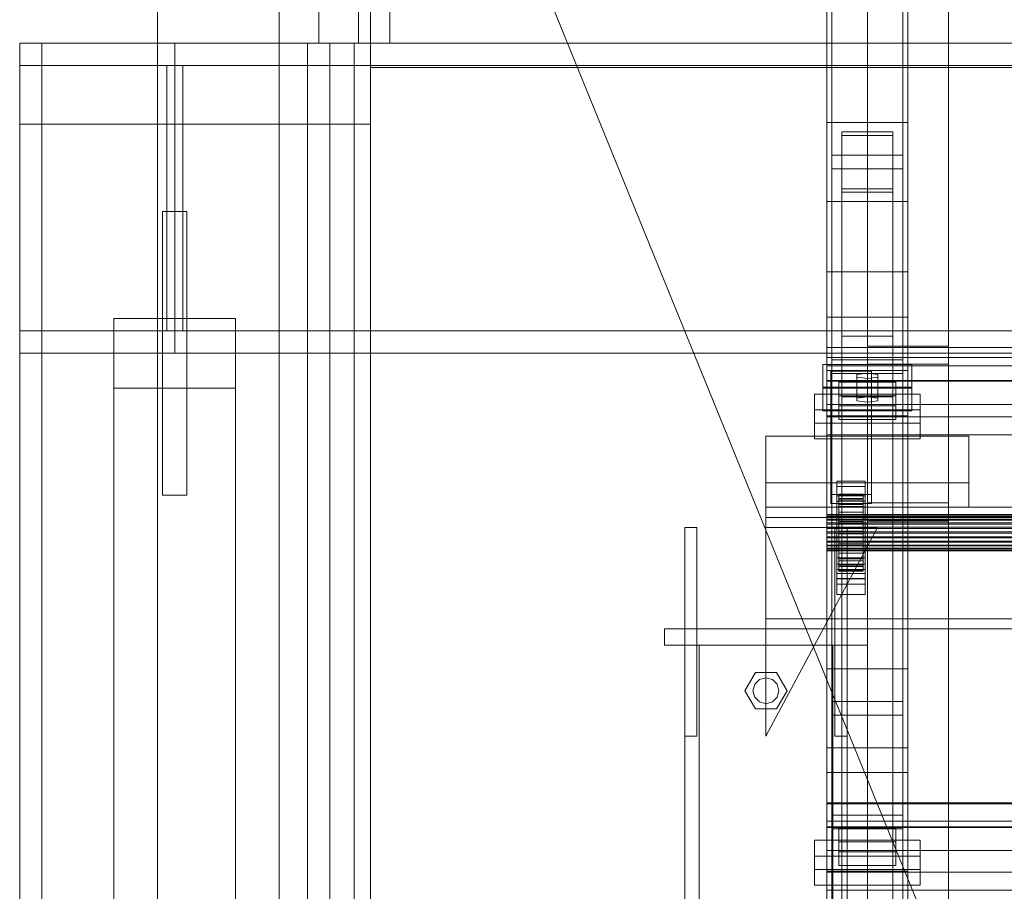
# Model space of a CAD drawing. Header units: millimetres. Extents: x -2233 to 61924, y -68080 to 6847.
# Tile 271 of 656: x -1898 to -1412, y -33118 to -32688. Entities that reach past the tile are written whole.
import ezdxf

# ---------------------------------------------------------------- set-up
doc = ezdxf.new("R2010")
doc.units = ezdxf.units.MM
for name, color, linetype, lineweight in [('COTAS_O', 1, 'Continuous', 0), ('frontal_C03', 7, 'Continuous', 0), ('frontal_dosificador', 7, 'Continuous', 0), ('frontal_tolva', 7, 'Continuous', 0)]:
    doc.layers.add(name, color=color, linetype=linetype, lineweight=lineweight)
doc.dimstyles.new('R19_100', dxfattribs={"dimtxt": 250, "dimasz": 150, "dimexe": 150, "dimexo": 80, "dimgap": 100, "dimtad": 1, "dimtih": 1, "dimtoh": 1, "dimdsep": 46, "dimcen": 0.09, "dimadec": 0, "dimazin": 0, "dimtfac": 1, "dimtdec": 4, "dimtofl": 0, "dimtmove": 0, "dimatfit": 3, "dimfxl": 1, "dimtolj": 1, "dimtzin": 0, "dimarcsym": 0})

# ---------------------------------------------------------------- blocks, each defined once
blk = doc.blocks.new('DIM_R28_51')
at = {"layer": 'COTAS_O'}
for p, q in [((-1725, -31700), (-1025, -31700)), ((-1025, -31700), (-1070, -31850)), ((-1025, -34400), (-1025, -31700)), ((-1025, -31700), (-980, -31850)), ((-1025, -34400), (-1070, -34250)), ((-1025, -34400), (-980, -34250)), ((-1725, -34400), (-1025, -34400))]:
    blk.add_line(p, q, dxfattribs=at)
blk.add_text('2700 O', height=250, rotation=90, dxfattribs=at).set_placement((-1125, -33050))

msp = doc.modelspace()

# ---------------------------------------------------------------- linework, layer by layer
at = {"layer": 'frontal_C03'}
for p, q in [((-1500, -34875.113), (-1500, -32314.944)), ((-1500, -32318.841), (-1500, -34879.011)), ((-1500, -32739.193), (-1500, -32514.617)), ((-1460, -32514.617), (-1460, -32739.193)), ((-1497.5, -32856.206), (-1497.5, -32530.737)), ((-1462.5, -32530.737), (-1462.5, -32856.206)), ((-1497.5, -32862.943), (-1497.5, -32537.475)), ((-1462.5, -32862.943), (-1462.5, -32537.475)), ((-1500, -32778.171), (-1500, -32553.595)), ((-1460, -32778.171), (-1460, -32553.595)), ((-1480, -32926.85), (-1480, -32579.944)), ((-1440, -32579.944), (-1440, -32926.85)), ((-1480, -32588.927), (-1480, -32935.833)), ((-1440, -32935.833), (-1440, -32588.927)), ((-1460, -32739.193), (-1500, -32739.193)), ((-1500, -32739.193), (-1500, -32778.171)), ((-1500, -33008.685), (-1500, -32739.193)), ((-1460, -32778.171), (-1460, -32739.193)), ((-1460, -32739.193), (-1460, -33008.685)), ((-1492.5, -32773.613), (-1492.5, -32743.751)), ((-1492.5, -32743.751), (-1467.5, -32743.751)), ((-1492.5, -32743.751), (-1492.5, -32844.643)), ((-1467.5, -32743.751), (-1467.5, -32773.613)), ((-1467.5, -32844.643), (-1467.5, -32743.751)), ((-1467.5, -32745.504), (-1492.5, -32745.504)), ((-1492.5, -32745.504), (-1492.5, -32771.861)), ((-1492.5, -33340.464), (-1492.5, -32745.504)), ((-1467.5, -32771.861), (-1467.5, -32745.504)), ((-1467.5, -32745.504), (-1467.5, -33340.464)), ((-1497.5, -32762.051), (-1497.5, -32755.314)), ((-1497.5, -32755.314), (-1462.5, -32755.314)), ((-1497.5, -33080.782), (-1497.5, -32755.314)), ((-1462.5, -32755.314), (-1462.5, -32762.051)), ((-1462.5, -32755.314), (-1462.5, -33080.782)), ((-1462.5, -32762.051), (-1497.5, -32762.051)), ((-1497.5, -33087.519), (-1497.5, -32762.051)), ((-1462.5, -33087.519), (-1462.5, -32762.051)), ((-1492.5, -32771.861), (-1467.5, -32771.861)), ((-1492.5, -33366.821), (-1492.5, -32771.861)), ((-1467.5, -32773.613), (-1492.5, -32773.613)), ((-1492.5, -32773.613), (-1492.5, -32874.506)), ((-1467.5, -33366.821), (-1467.5, -32771.861)), ((-1467.5, -32773.613), (-1467.5, -32874.506)), ((-1500, -32778.171), (-1460, -32778.171)), ((-1500, -33047.663), (-1500, -32778.171)), ((-1460, -33047.663), (-1460, -32778.171)), ((-1460, -32812.755), (-1500, -32812.755)), ((-1500, -32812.755), (-1500, -32861.478)), ((-1500, -32835.213), (-1500, -32812.755)), ((-1460, -32861.478), (-1460, -32812.755)), ((-1460, -32812.755), (-1460, -32835.213)), ((-1460, -32835.213), (-1500, -32835.213)), ((-1500, -32835.213), (-1500, -32883.936)), ((-1500, -33059.789), (-1500, -32835.213)), ((-1460, -32883.936), (-1460, -32835.213)), ((-1460, -32835.213), (-1460, -33059.789)), ((-1467.5, -32844.643), (-1492.5, -32844.643)), ((-1492.5, -32844.643), (-1492.5, -32874.506)), ((-1467.5, -32874.506), (-1467.5, -32844.643)), ((-1500, -32859.194), (-1500, -32850.211)), ((-1500, -32850.211), (1500, -32850.211)), ((-1500, -32884.317), (-1500, -32850.211)), ((-1480, -32858.418), (-1480, -32849.435)), ((-1480, -32849.435), (-1440, -32849.435)), ((-1480, -33196.342), (-1480, -32849.435)), ((-1440, -32849.435), (-1440, -32858.418)), ((-1440, -32849.435), (-1440, -33196.342)), ((-1500, -32866.511), (-1500, -32855.102)), ((-1500, -32855.102), (1500, -32855.102)), ((-1500, -32866.796), (-1500, -32855.102)), ((-1462.5, -32856.206), (-1497.5, -32856.206)), ((-1497.5, -32856.206), (-1497.5, -32862.943)), ((-1462.5, -32862.943), (-1462.5, -32856.206)), ((-1502, -32869.718), (-1502, -32858.49)), ((-1502, -32858.49), (-1458, -32858.49)), ((-1502, -32870.183), (-1502, -32858.49)), ((1500, -32859.194), (-1500, -32859.194)), ((-1500, -32859.194), (-1500, -32893.3)), ((-1500, -32861.478), (-1460, -32861.478)), ((-1500, -32883.936), (-1500, -32861.478)), ((-1440, -32858.418), (-1480, -32858.418)), ((-1480, -32858.418), (-1480, -33205.325)), ((-1460, -32883.936), (-1460, -32861.478)), ((-1458, -32858.49), (-1458, -32869.718)), ((-1458, -32858.49), (-1458, -32870.183)), ((-1440, -33205.325), (-1440, -32858.418)), ((1500, -32866.511), (-1500, -32866.511)), ((-1500, -32866.511), (-1500, -32878.204)), ((-1498, -32866.35), (-1498, -32861.858)), ((-1498, -32861.858), (-1478, -32861.858)), ((-1498, -32922.664), (-1498, -32861.858)), ((-1478, -32866.35), (-1498, -32866.35)), ((-1498, -32866.35), (-1498, -32927.156)), ((-1497.5, -32862.943), (-1462.5, -32862.943)), ((-1480, -32862.757), (-1485.196, -32863.43)), ((-1485.196, -32863.43), (-1485.196, -32864.778)), ((-1485.196, -32875.124), (-1485.196, -32863.43)), ((-1485.196, -32864.778), (-1480, -32865.452)), ((-1485.196, -32876.471), (-1485.196, -32864.778)), ((-1474.804, -32863.43), (-1480, -32862.757)), ((-1480, -32874.45), (-1480, -32862.757)), ((-1480, -32865.452), (-1474.804, -32864.778)), ((-1480, -32865.452), (-1480, -32877.145)), ((-1478, -32861.858), (-1478, -32866.35)), ((-1478, -32861.858), (-1478, -32922.664)), ((-1478, -32927.156), (-1478, -32866.35)), ((-1474.804, -32864.778), (-1474.804, -32863.43)), ((-1474.804, -32875.124), (-1474.804, -32863.43)), ((-1474.804, -32876.471), (-1474.804, -32864.778)), ((-1458, -32869.718), (-1502, -32869.718)), ((-1502, -32869.718), (-1502, -32881.412)), ((-1458, -32870.183), (-1502, -32870.183)), ((-1502, -32870.183), (-1502, -32881.412)), ((1500, -32866.796), (-1500, -32866.796)), ((-1500, -32866.796), (-1500, -32878.204)), ((-1494, -32873.919), (-1494, -32867.182)), ((-1494, -32867.182), (-1466, -32867.182)), ((-1494, -32878.876), (-1494, -32867.182)), ((-1466, -32867.182), (-1466, -32873.919)), ((-1466, -32867.182), (-1466, -32878.876)), ((-1458, -32881.412), (-1458, -32869.718)), ((-1458, -32881.412), (-1458, -32870.183)), ((-1506, -32887.482), (-1506, -32873.109)), ((-1506, -32873.109), (-1454, -32873.109)), ((-1506, -32880.905), (-1506, -32873.109)), ((-1466, -32873.919), (-1494, -32873.919)), ((-1494, -32873.919), (-1494, -32885.613)), ((-1492.5, -32874.506), (-1467.5, -32874.506)), ((-1485.196, -32875.124), (-1480, -32874.45)), ((-1485.196, -32876.471), (-1485.196, -32875.124)), ((-1480, -32874.45), (-1474.804, -32875.124)), ((-1474.804, -32875.124), (-1474.804, -32876.471)), ((-1466, -32885.613), (-1466, -32873.919)), ((-1454, -32873.109), (-1454, -32887.482)), ((-1454, -32873.109), (-1454, -32880.905)), ((-1454, -32880.905), (-1506, -32880.905)), ((-1506, -32880.905), (-1506, -32895.278)), ((-1500, -32878.204), (1500, -32878.204)), ((-1466, -32878.876), (-1494, -32878.876)), ((-1494, -32878.876), (-1494, -32885.613)), ((-1480, -32877.145), (-1485.196, -32876.471)), ((-1474.804, -32876.471), (-1480, -32877.145)), ((-1466, -32885.613), (-1466, -32878.876)), ((-1454, -32895.278), (-1454, -32880.905)), ((-1502, -32881.412), (-1458, -32881.412)), ((-1500, -32883.936), (-1460, -32883.936)), ((-1500, -33108.512), (-1500, -32883.936)), ((1500, -32884.317), (-1500, -32884.317)), ((-1500, -32884.317), (-1500, -32893.3)), ((-1494, -32885.613), (-1466, -32885.613)), ((-1460, -33108.512), (-1460, -32883.936)), ((-1454, -32887.482), (-1506, -32887.482)), ((-1506, -32887.482), (-1506, -32895.278)), ((-1454, -32895.278), (-1454, -32887.482)), ((-1530, -32916.942), (-1530, -32893.896)), ((-1530, -32893.896), (-1430, -32893.896)), ((-1530, -32928.942), (-1530, -32893.896)), ((-1506, -32895.278), (-1454, -32895.278)), ((-1500, -32893.3), (1500, -32893.3)), ((-1430, -32893.896), (-1430, -32916.942)), ((-1430, -32893.896), (-1430, -32928.942)), ((-1430, -32916.942), (-1530, -32916.942)), ((-1530, -32916.942), (-1530, -32928.942)), ((-1495, -32918.767), (-1495, -32916.072)), ((-1495, -32916.072), (-1481, -32916.072)), ((-1495, -32956.999), (-1495, -32916.072)), ((-1481, -32918.767), (-1495, -32918.767)), ((-1495, -32918.767), (-1495, -32959.694)), ((-1481, -32916.072), (-1481, -32918.767)), ((-1481, -32916.072), (-1481, -32956.999)), ((-1481, -32959.694), (-1481, -32918.767)), ((-1430, -32928.942), (-1430, -32916.942)), ((-1478, -32922.664), (-1498, -32922.664)), ((-1498, -32922.664), (-1498, -32927.156)), ((-1495, -32925.953), (-1495, -32923.258)), ((-1495, -32923.258), (-1481, -32923.258)), ((-1495, -32964.185), (-1495, -32923.258)), ((-1494, -32932.482), (-1494, -32922.488)), ((-1494, -32922.488), (-1494, -32923.308)), ((-1494, -32922.488), (-1482, -32922.488)), ((-1494, -32922.961), (-1494, -32922.488)), ((-1494, -32932.706), (-1494, -32922.961)), ((-1494, -32922.961), (-1482, -32922.961)), ((-1494, -32924.696), (-1494, -32922.961)), ((-1494, -32932.87), (-1494, -32923.308)), ((-1494, -32923.308), (-1494, -32925.367)), ((-1494, -32923.308), (-1482, -32923.308)), ((-1494, -32933.528), (-1494, -32924.696)), ((-1494, -32924.696), (-1482, -32924.696)), ((-1494, -32927.575), (-1494, -32924.696)), ((-1482, -32923.308), (-1482, -32922.488)), ((-1482, -32922.488), (-1482, -32932.482)), ((-1482, -32922.488), (-1482, -32922.961)), ((-1482, -32922.961), (-1482, -32932.706)), ((-1482, -32922.961), (-1482, -32924.696)), ((-1482, -32925.367), (-1482, -32923.308)), ((-1482, -32923.308), (-1482, -32932.87)), ((-1482, -32924.696), (-1482, -32933.528)), ((-1482, -32924.696), (-1482, -32927.575)), ((-1481, -32923.258), (-1481, -32925.953)), ((-1481, -32923.258), (-1481, -32964.185)), ((-1478, -32927.156), (-1478, -32922.664)), ((-1530, -32928.942), (-1530, -32933.942)), ((1530, -32928.942), (-1530, -32928.942)), ((-1530, -32928.942), (-1430, -32928.942)), ((-1498, -32927.156), (-1478, -32927.156)), ((-1481, -32925.953), (-1495, -32925.953)), ((-1495, -32925.953), (-1495, -32966.88)), ((-1494, -32933.845), (-1494, -32925.367)), ((-1494, -32925.367), (-1494, -32928.523)), ((-1494, -32925.367), (-1482, -32925.367)), ((-1494, -32934.891), (-1494, -32927.575)), ((-1494, -32927.575), (-1482, -32927.575)), ((-1494, -32931.401), (-1494, -32927.575)), ((-1494, -32935.34), (-1494, -32928.523)), ((-1494, -32928.523), (-1494, -32932.562)), ((-1494, -32928.523), (-1482, -32928.523)), ((-1482, -32928.523), (-1482, -32925.367)), ((-1482, -32925.367), (-1482, -32933.845)), ((-1482, -32927.575), (-1482, -32934.891)), ((-1482, -32927.575), (-1482, -32931.401)), ((-1482, -32932.562), (-1482, -32928.523)), ((-1482, -32928.523), (-1482, -32935.34)), ((-1481, -32966.88), (-1481, -32925.953)), ((-1440, -32926.85), (-1480, -32926.85)), ((-1480, -32926.85), (-1480, -32935.833)), ((-1440, -32935.833), (-1440, -32926.85)), ((1530, -32933.942), (-1530, -32933.942)), ((-1530, -32933.942), (-1530, -32983.942)), ((-1500, -32932.706), (-1500, -32932.482)), ((-1500, -32932.482), (-1500, -32932.87)), ((-1500, -32932.482), (1500, -32932.482)), ((-1500, -32933.528), (-1500, -32932.706)), ((-1500, -32932.706), (1500, -32932.706)), ((-1500, -32932.87), (-1500, -32933.845)), ((-1500, -32932.87), (1500, -32932.87)), ((-1500, -32934.891), (-1500, -32933.528)), ((-1500, -32933.528), (1500, -32933.528)), ((-1500, -32933.845), (-1500, -32935.34)), ((-1500, -32933.845), (1500, -32933.845)), ((-1494, -32936.704), (-1494, -32931.401)), ((-1494, -32931.401), (-1482, -32931.401)), ((-1494, -32935.914), (-1494, -32931.401)), ((-1494, -32932.87), (-1494, -32932.482)), ((-1482, -32932.482), (-1494, -32932.482)), ((-1494, -32932.482), (-1494, -32932.706)), ((-1494, -32937.254), (-1494, -32932.562)), ((-1494, -32932.562), (-1494, -32937.209)), ((-1494, -32932.562), (-1482, -32932.562)), ((-1482, -32932.706), (-1494, -32932.706)), ((-1494, -32932.706), (-1494, -32933.528)), ((-1494, -32933.845), (-1494, -32932.87)), ((-1482, -32932.87), (-1494, -32932.87)), ((-1482, -32933.528), (-1494, -32933.528)), ((-1494, -32933.528), (-1494, -32934.891)), ((-1494, -32935.34), (-1494, -32933.845)), ((-1482, -32933.845), (-1494, -32933.845)), ((-1482, -32931.401), (-1482, -32936.704)), ((-1482, -32931.401), (-1482, -32935.914)), ((-1482, -32932.482), (-1482, -32932.87)), ((-1482, -32932.706), (-1482, -32932.482)), ((-1482, -32937.209), (-1482, -32932.562)), ((-1482, -32932.562), (-1482, -32937.254)), ((-1482, -32933.528), (-1482, -32932.706)), ((-1482, -32932.87), (-1482, -32933.845)), ((-1482, -32934.891), (-1482, -32933.528)), ((-1482, -32933.845), (-1482, -32935.34)), ((-1570, -33041.942), (-1570, -32938.942)), ((-1570, -32938.942), (-1564, -32938.942)), ((-1564, -33041.942), (-1564, -32938.942)), ((-1530, -33041.942), (-1475, -32938.942)), ((-1475, -32938.942), (-1530, -32938.942)), ((-1530, -32938.942), (-1530, -33041.942)), ((-1500, -32936.704), (-1500, -32934.891)), ((-1500, -32934.891), (1500, -32934.891)), ((-1500, -32935.34), (-1500, -32937.254)), ((-1500, -32935.34), (1500, -32935.34)), ((-1500, -32938.841), (-1500, -32936.704)), ((-1500, -32936.704), (1500, -32936.704)), ((-1500, -32937.254), (-1500, -32939.455)), ((-1500, -32937.254), (1500, -32937.254)), ((-1500, -32941.158), (-1500, -32938.841)), ((-1500, -32938.841), (1500, -32938.841)), ((-1496, -33041.942), (-1496, -32938.942)), ((-1496, -32938.942), (-1490, -32938.942)), ((-1482, -32934.891), (-1494, -32934.891)), ((-1494, -32934.891), (-1494, -32936.704)), ((-1494, -32937.254), (-1494, -32935.34)), ((-1482, -32935.34), (-1494, -32935.34)), ((-1494, -32938.841), (-1494, -32935.914)), ((-1494, -32935.914), (-1482, -32935.914)), ((-1494, -32940.806), (-1494, -32935.914)), ((-1482, -32936.704), (-1494, -32936.704)), ((-1494, -32936.704), (-1494, -32938.841)), ((-1494, -32937.209), (-1494, -32939.455)), ((-1482, -32937.209), (-1494, -32937.209)), ((-1494, -32937.209), (-1494, -32942.146)), ((-1494, -32939.455), (-1494, -32937.254)), ((-1482, -32937.254), (-1494, -32937.254)), ((-1482, -32938.841), (-1494, -32938.841)), ((-1494, -32938.841), (-1494, -32941.158)), ((-1490, -33041.942), (-1490, -32938.942)), ((-1482, -32936.704), (-1482, -32934.891)), ((-1482, -32935.34), (-1482, -32937.254)), ((-1482, -32935.914), (-1482, -32938.841)), ((-1482, -32935.914), (-1482, -32940.806)), ((-1482, -32938.841), (-1482, -32936.704)), ((-1482, -32939.455), (-1482, -32937.209)), ((-1482, -32942.146), (-1482, -32937.209)), ((-1482, -32937.254), (-1482, -32939.455)), ((-1482, -32941.158), (-1482, -32938.841)), ((-1480, -32935.833), (-1440, -32935.833)), ((-1500, -32939.455), (-1500, -32941.793)), ((1500, -32939.455), (-1500, -32939.455)), ((-1500, -32943.497), (-1500, -32941.158)), ((-1500, -32941.158), (1500, -32941.158)), ((-1500, -32941.793), (-1500, -32944.111)), ((-1500, -32941.793), (1500, -32941.793)), ((-1500, -32945.698), (-1500, -32943.497)), ((-1500, -32943.497), (1500, -32943.497)), ((-1500, -32944.111), (-1500, -32946.248)), ((-1500, -32944.111), (1500, -32944.111)), ((-1494, -32939.455), (-1482, -32939.455)), ((-1494, -32941.793), (-1494, -32939.455)), ((-1494, -32941.158), (-1494, -32940.806)), ((-1494, -32940.806), (-1482, -32940.806)), ((-1494, -32945.743), (-1494, -32940.806)), ((-1482, -32941.158), (-1494, -32941.158)), ((-1494, -32941.158), (-1494, -32943.497)), ((-1494, -32944.111), (-1494, -32941.793)), ((-1494, -32941.793), (-1494, -32942.146)), ((-1482, -32941.793), (-1494, -32941.793)), ((-1494, -32942.146), (-1494, -32947.038)), ((-1494, -32942.146), (-1482, -32942.146)), ((-1494, -32943.497), (-1494, -32945.743)), ((-1482, -32943.497), (-1494, -32943.497)), ((-1494, -32943.497), (-1494, -32945.698)), ((-1494, -32946.248), (-1494, -32944.111)), ((-1494, -32944.111), (-1494, -32947.038)), ((-1482, -32944.111), (-1494, -32944.111)), ((-1482, -32939.455), (-1482, -32941.793)), ((-1482, -32940.806), (-1482, -32941.158)), ((-1482, -32940.806), (-1482, -32945.743)), ((-1482, -32943.497), (-1482, -32941.158)), ((-1482, -32942.146), (-1482, -32941.793)), ((-1482, -32941.793), (-1482, -32944.111)), ((-1482, -32947.038), (-1482, -32942.146)), ((-1482, -32945.743), (-1482, -32943.497)), ((-1482, -32945.698), (-1482, -32943.497)), ((-1482, -32947.038), (-1482, -32944.111)), ((-1482, -32944.111), (-1482, -32946.248)), ((-1500, -32947.611), (-1500, -32945.698)), ((-1500, -32945.698), (1500, -32945.698)), ((-1500, -32946.248), (-1500, -32948.06)), ((-1500, -32946.248), (1500, -32946.248)), ((-1500, -32949.107), (-1500, -32947.611)), ((-1500, -32947.611), (1500, -32947.611)), ((-1500, -32948.06), (-1500, -32949.424)), ((-1500, -32948.06), (1500, -32948.06)), ((-1494, -32945.698), (-1494, -32950.389)), ((-1482, -32945.698), (-1494, -32945.698)), ((-1494, -32945.698), (-1494, -32947.611)), ((-1494, -32945.743), (-1482, -32945.743)), ((-1494, -32950.389), (-1494, -32945.743)), ((-1494, -32948.06), (-1494, -32946.248)), ((-1494, -32946.248), (-1494, -32951.551)), ((-1482, -32946.248), (-1494, -32946.248)), ((-1494, -32947.038), (-1494, -32951.551)), ((-1494, -32947.038), (-1482, -32947.038)), ((-1494, -32947.611), (-1494, -32954.429)), ((-1482, -32947.611), (-1494, -32947.611)), ((-1494, -32947.611), (-1494, -32949.107)), ((-1494, -32949.424), (-1494, -32948.06)), ((-1494, -32948.06), (-1494, -32955.377)), ((-1482, -32948.06), (-1494, -32948.06)), ((-1482, -32950.389), (-1482, -32945.698)), ((-1482, -32947.611), (-1482, -32945.698)), ((-1482, -32945.743), (-1482, -32950.389)), ((-1482, -32951.551), (-1482, -32946.248)), ((-1482, -32946.248), (-1482, -32948.06)), ((-1482, -32951.551), (-1482, -32947.038)), ((-1482, -32954.429), (-1482, -32947.611)), ((-1482, -32949.107), (-1482, -32947.611)), ((-1482, -32955.377), (-1482, -32948.06)), ((-1482, -32948.06), (-1482, -32949.424)), ((-1500, -32950.082), (-1500, -32949.107)), ((-1500, -32949.107), (1500, -32949.107)), ((-1500, -32949.424), (-1500, -32950.246)), ((-1500, -32949.424), (1500, -32949.424)), ((-1500, -32950.47), (-1500, -32950.082)), ((-1500, -32950.082), (1500, -32950.082)), ((-1500, -32950.246), (-1500, -32950.47)), ((-1500, -32950.246), (1500, -32950.246)), ((-1500, -32950.47), (1500, -32950.47)), ((-1495, -32964.181), (-1495, -32953.851)), ((-1495, -32953.851), (-1481, -32953.851)), ((-1495, -32961.647), (-1495, -32953.851)), ((-1494, -32949.107), (-1494, -32957.585)), ((-1482, -32949.107), (-1494, -32949.107)), ((-1494, -32949.107), (-1494, -32950.082)), ((-1494, -32950.246), (-1494, -32949.424)), ((-1494, -32949.424), (-1494, -32958.255)), ((-1482, -32949.424), (-1494, -32949.424)), ((-1494, -32950.082), (-1494, -32959.644)), ((-1482, -32950.082), (-1494, -32950.082)), ((-1494, -32950.082), (-1494, -32950.47)), ((-1494, -32950.47), (-1494, -32950.246)), ((-1494, -32950.246), (-1494, -32959.991)), ((-1482, -32950.246), (-1494, -32950.246)), ((-1494, -32950.389), (-1482, -32950.389)), ((-1494, -32954.429), (-1494, -32950.389)), ((-1494, -32950.47), (-1494, -32960.464)), ((-1482, -32950.47), (-1494, -32950.47)), ((-1494, -32951.551), (-1494, -32955.377)), ((-1494, -32951.551), (-1482, -32951.551)), ((-1482, -32957.585), (-1482, -32949.107)), ((-1482, -32950.082), (-1482, -32949.107)), ((-1482, -32958.255), (-1482, -32949.424)), ((-1482, -32949.424), (-1482, -32950.246)), ((-1482, -32959.644), (-1482, -32950.082)), ((-1482, -32950.47), (-1482, -32950.082)), ((-1482, -32959.991), (-1482, -32950.246)), ((-1482, -32950.246), (-1482, -32950.47)), ((-1482, -32950.389), (-1482, -32954.429)), ((-1482, -32960.464), (-1482, -32950.47)), ((-1482, -32955.377), (-1482, -32951.551)), ((-1481, -32953.851), (-1481, -32964.181)), ((-1481, -32953.851), (-1481, -32961.647)), ((-1481, -32956.999), (-1495, -32956.999)), ((-1495, -32956.999), (-1495, -32959.694)), ((-1494, -32954.429), (-1482, -32954.429)), ((-1494, -32957.585), (-1494, -32954.429)), ((-1494, -32955.377), (-1494, -32958.255)), ((-1494, -32955.377), (-1482, -32955.377)), ((-1494, -32957.585), (-1482, -32957.585)), ((-1494, -32959.644), (-1494, -32957.585)), ((-1494, -32958.255), (-1494, -32959.991)), ((-1494, -32958.255), (-1482, -32958.255)), ((-1482, -32954.429), (-1482, -32957.585)), ((-1482, -32958.255), (-1482, -32955.377)), ((-1482, -32957.585), (-1482, -32959.644)), ((-1482, -32959.991), (-1482, -32958.255)), ((-1481, -32959.694), (-1481, -32956.999)), ((-1495, -32959.694), (-1481, -32959.694)), ((-1481, -32961.647), (-1495, -32961.647)), ((-1495, -32961.647), (-1495, -32971.977)), ((-1494, -32959.644), (-1482, -32959.644)), ((-1494, -32960.464), (-1494, -32959.644)), ((-1494, -32959.991), (-1494, -32960.464)), ((-1494, -32959.991), (-1482, -32959.991)), ((-1494, -32960.464), (-1482, -32960.464)), ((-1482, -32959.644), (-1482, -32960.464)), ((-1482, -32960.464), (-1482, -32959.991)), ((-1481, -32971.977), (-1481, -32961.647)), ((-1481, -32964.181), (-1495, -32964.181)), ((-1495, -32964.181), (-1495, -32971.977)), ((-1481, -32964.185), (-1495, -32964.185)), ((-1495, -32964.185), (-1495, -32966.88)), ((-1495, -32966.88), (-1481, -32966.88)), ((-1481, -32971.977), (-1481, -32964.181)), ((-1481, -32966.88), (-1481, -32964.185)), ((-1495, -32971.977), (-1481, -32971.977)), ((-1530, -32983.942), (-1530, -32988.942)), ((1530, -32983.942), (-1530, -32983.942)), ((-1580, -32988.942), (-1480, -32988.942)), ((-1580, -32996.942), (-1580, -32988.942)), ((1530, -32988.942), (-1530, -32988.942)), ((-1480, -32996.942), (-1480, -32988.942)), ((-1580, -32996.942), (-1480, -32996.942)), ((-1570, -32996.942), (-1563, -32996.942)), ((-1570, -35975), (-1570, -32996.942)), ((-1563, -35975), (-1563, -32996.942)), ((-1563, -32996.942), (-1497, -32996.942)), ((-1497, -32996.942), (-1490, -32996.942)), ((-1497, -35975), (-1497, -32996.942)), ((-1490, -35975), (-1490, -32996.942)), ((-1540.4, -33019.442), (-1535.2, -33010.436)), ((-1535.2, -33010.436), (-1524.8, -33010.436)), ((-1524.8, -33010.436), (-1519.6, -33019.442)), ((-1460, -33008.685), (-1500, -33008.685)), ((-1500, -33008.685), (-1500, -33047.663)), ((-1500, -33278.176), (-1500, -33008.685)), ((-1460, -33047.663), (-1460, -33008.685)), ((-1460, -33008.685), (-1460, -33278.176)), ((-1536.4, -33019.442), (-1535.543, -33016.242)), ((-1535.543, -33016.242), (-1533.2, -33013.9)), ((-1533.2, -33013.9), (-1530, -33013.042)), ((-1530, -33013.042), (-1526.8, -33013.9)), ((-1526.8, -33013.9), (-1524.457, -33016.242)), ((-1524.457, -33016.242), (-1523.6, -33019.442)), ((-1535.2, -33028.449), (-1540.4, -33019.442)), ((-1535.543, -33022.642), (-1536.4, -33019.442)), ((-1519.6, -33019.442), (-1524.8, -33028.449)), ((-1523.6, -33019.442), (-1524.457, -33022.642)), ((-1533.2, -33024.985), (-1535.543, -33022.642)), ((-1530, -33025.842), (-1533.2, -33024.985)), ((-1526.8, -33024.985), (-1530, -33025.842)), ((-1524.457, -33022.642), (-1526.8, -33024.985)), ((-1497.5, -33031.542), (-1497.5, -33024.805)), ((-1497.5, -33024.805), (-1462.5, -33024.805)), ((-1497.5, -33350.274), (-1497.5, -33024.805)), ((-1462.5, -33024.805), (-1462.5, -33031.542)), ((-1462.5, -33024.805), (-1462.5, -33350.274)), ((-1524.8, -33028.449), (-1535.2, -33028.449)), ((-1462.5, -33031.542), (-1497.5, -33031.542)), ((-1497.5, -33357.011), (-1497.5, -33031.542)), ((-1462.5, -33357.011), (-1462.5, -33031.542)), ((-1564, -33041.942), (-1570, -33041.942)), ((-1490, -33041.942), (-1496, -33041.942)), ((-1500, -33047.663), (-1460, -33047.663)), ((-1500, -33317.154), (-1500, -33047.663)), ((-1460, -33317.154), (-1460, -33047.663)), ((-1460, -33059.789), (-1500, -33059.789)), ((-1500, -33059.789), (-1500, -33108.512)), ((-1500, -33329.281), (-1500, -33059.789)), ((-1460, -33108.512), (-1460, -33059.789)), ((-1460, -33059.789), (-1460, -33329.281)), ((-1500, -33083.77), (-1500, -33074.787)), ((-1500, -33074.787), (1500, -33074.787)), ((-1500, -33108.893), (-1500, -33074.787)), ((-1500, -33086.595), (-1500, -33075.187)), ((-1500, -33075.187), (1500, -33075.187)), ((-1500, -33086.88), (-1500, -33075.187)), ((1500, -33083.77), (-1500, -33083.77)), ((-1500, -33083.77), (-1500, -33117.876)), ((-1462.5, -33080.782), (-1497.5, -33080.782)), ((-1497.5, -33080.782), (-1497.5, -33087.519)), ((-1462.5, -33087.519), (-1462.5, -33080.782)), ((1500, -33086.595), (-1500, -33086.595)), ((-1500, -33086.595), (-1500, -33098.289)), ((1500, -33086.88), (-1500, -33086.88)), ((-1500, -33086.88), (-1500, -33098.289)), ((-1497.5, -33087.519), (-1462.5, -33087.519)), ((-1494, -33094.004), (-1494, -33087.267)), ((-1494, -33087.267), (-1466, -33087.267)), ((-1494, -33098.96), (-1494, -33087.267)), ((-1466, -33087.267), (-1466, -33094.004)), ((-1466, -33087.267), (-1466, -33098.96)), ((-1506, -33107.567), (-1506, -33093.194)), ((-1506, -33093.194), (-1454, -33093.194)), ((-1506, -33100.989), (-1506, -33093.194)), ((-1466, -33094.004), (-1494, -33094.004)), ((-1494, -33094.004), (-1494, -33105.698)), ((-1466, -33105.698), (-1466, -33094.004)), ((-1454, -33093.194), (-1454, -33107.567)), ((-1454, -33093.194), (-1454, -33100.989)), ((-1500, -33098.289), (1500, -33098.289)), ((-1466, -33098.96), (-1494, -33098.96)), ((-1494, -33098.96), (-1494, -33105.698)), ((-1466, -33105.698), (-1466, -33098.96)), ((-1454, -33100.989), (-1506, -33100.989)), ((-1506, -33100.989), (-1506, -33115.362)), ((-1454, -33115.362), (-1454, -33100.989)), ((-1454, -33107.567), (-1506, -33107.567)), ((-1506, -33107.567), (-1506, -33115.362)), ((-1500, -33108.512), (-1460, -33108.512)), ((-1500, -33378.004), (-1500, -33108.512)), ((1500, -33108.893), (-1500, -33108.893)), ((-1500, -33108.893), (-1500, -33117.876)), ((-1494, -33105.698), (-1466, -33105.698)), ((-1460, -33378.004), (-1460, -33108.512)), ((-1454, -33115.362), (-1454, -33107.567)), ((-1506, -33115.362), (-1454, -33115.362)), ((-1500, -33117.876), (1500, -33117.876))]:
    msp.add_line(p, q, dxfattribs=at)
at = {"layer": 'frontal_dosificador'}
for p, q in [((-1830, -34880), (-1830, -32340)), ((-1770, -34880), (-1770, -32340)), ((-1180, -33800), (-1750, -32400))]:
    msp.add_line(p, q, dxfattribs=at)
at = {"layer": 'frontal_tolva'}
for p, q in [((-1731, -32700), (-1731, -31700)), ((-1725, -32700), (-1725, -31700)), ((-1750.5, -32700), (-1750.5, -31730)), ((-1715.5, -32700), (-1715.5, -31730)), ((-1898, -35980), (-1898, -32700)), ((-1898, -32700), (-1887, -32700)), ((-1898, -32700), (-1745, -32700)), ((-1898, -32711), (-1898, -32700)), ((-1725, -32700), (-1898, -32700)), ((-1898, -32740), (-1898, -32700)), ((-1887, -35980), (-1887, -32700)), ((-1887, -32700), (-1756, -32700)), ((-1821.5, -32700), (1821.5, -32700)), ((-1821.5, -32700), (-1821.5, -32711)), ((-1756, -35980), (-1756, -32700)), ((-1756, -32700), (-1745, -32700)), ((-1715.5, -32700), (-1750.5, -32700)), ((-1745, -35980), (-1745, -32700)), ((-1745, -32711), (-1745, -32700)), ((-1733, -33600), (-1733, -32700)), ((-1725, -32700), (-1733, -32700)), ((-1725, -32700), (-1731, -32700)), ((-1725, -32700), (1725, -32700)), ((-1725, -33600), (-1725, -32700)), ((-1725, -32700), (-1725, -32740)), ((-1725, -32712), (-1725, -32700)), ((-1898, -32711), (-1745, -32711)), ((-1825.5, -32711), (-1817.5, -32711)), ((-1825.5, -32842), (-1825.5, -32711)), ((-1821.5, -32711), (1821.5, -32711)), ((-1821.5, -32711), (-1821.5, -32842)), ((-1817.5, -32842), (-1817.5, -32711)), ((-1725, -32712), (1725, -32712)), ((-1725, -32740), (-1898, -32740)), ((-1827.5, -32783), (-1815.5, -32783)), ((-1827.5, -32923), (-1827.5, -32783)), ((-1815.5, -32923), (-1815.5, -32783)), ((-1851.5, -34332.806), (-1851.5, -32835.806)), ((-1851.5, -32835.806), (-1791.5, -32835.806)), ((-1851.5, -32870.194), (-1851.5, -32835.806)), ((-1791.5, -32835.806), (-1791.5, -34332.806)), ((-1791.5, -32835.806), (-1791.5, -32870.194)), ((-1898, -32842), (-1745, -32842)), ((-1898, -32853), (-1898, -32842)), ((-1825.5, -32842), (-1817.5, -32842)), ((-1821.5, -32842), (1821.5, -32842)), ((-1821.5, -32842), (-1821.5, -32853)), ((-1745, -32853), (-1745, -32842)), ((-1898, -32853), (-1745, -32853)), ((-1821.5, -32853), (1821.5, -32853)), ((-1791.5, -32870.194), (-1851.5, -32870.194)), ((-1851.5, -32870.194), (-1851.5, -34367.194)), ((-1791.5, -34367.194), (-1791.5, -32870.194)), ((-1827.5, -32923), (-1815.5, -32923))]:
    msp.add_line(p, q, dxfattribs=at)

# ---------------------------------------------------------------- dimensions: what is measured, and where the dimension line sits
at = {"layer": 'COTAS_O'}
dim = msp.add_aligned_dim(p1=(-1725, -34400), p2=(-1725, -31700), distance=-700, text='<> O', dimstyle='R19_100', dxfattribs=at)
dim.commit()
dim.dimension.update_dxf_attribs({"geometry": 'DIM_R28_51', "text_midpoint": (-1025, -33050)})

doc.saveas('drawing.dxf')
